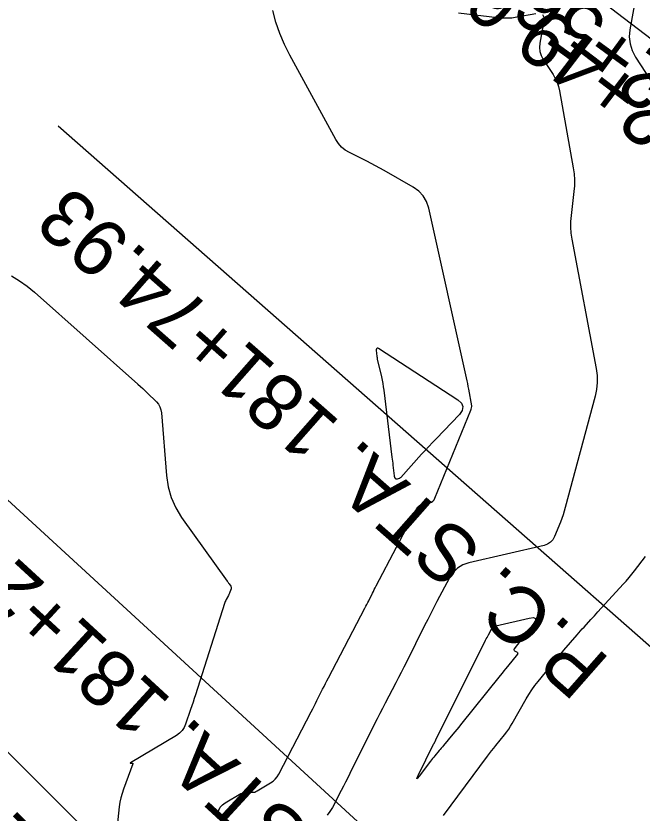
# Model space of a CAD drawing. Extents: x 658976 to 668721, y 639543 to 647196.
# Drawn here: x 662151.7 to 662239.7, y 643211.5 to 643323.6 of the extents above; entities that cross this region are included whole.
import ezdxf

# ---------------------------------------------------------------- set-up
doc = ezdxf.new("R2010")
doc.units = 0
for name, color, linetype in [('Ex_Major Contours', 7, 'Continuous'), ('Ex_Minor Contours', 7, 'Continuous'), ('R_Ramp 15 Degree_Min Ls', 7, 'Continuous'), ('R_Ramp 20 Degree Des Ls Annot', 7, 'Continuous'), ('R_Ramp 20 Degree Existing Ramp', 7, 'Continuous')]:
    doc.layers.add(name, color=color, linetype=linetype)

msp = doc.modelspace()

# ---------------------------------------------------------------- linework, layer by layer
at = {"layer": 'Ex_Major Contours'}
msp.add_lwpolyline([(662239.01, 643327.42), (662238, 643321.69), (662237.91, 643320.67), (662238.02, 643319.68), (662238.31, 643318.74), (662238.79, 643317.83), (662251.88, 643297.74)], dxfattribs=at)
msp.add_lwpolyline([(662210.43, 643221.19), (662210.46, 643221.25), (662210.48, 643221.3), (662210.51, 643221.35), (662210.62, 643221.56), (662210.65, 643221.62), (662210.68, 643221.67), (662210.7, 643221.72), (662210.73, 643221.78), (662217.72, 643235.78), (662217.81, 643235.98), (662217.91, 643236.17), (662218.01, 643236.37), (662218.11, 643236.56), (662218.52, 643237.33), (662218.63, 643237.51), (662218.78, 643237.65), (662218.95, 643237.75), (662219.15, 643237.82), (662223.85, 643238.9), (662224.44, 643238.98), (662224.73, 643238.86), (662224.72, 643238.55), (662224.4, 643238.04), (662221.73, 643234.56), (662221.68, 643234.49), (662221.68, 643234.42), (662221.71, 643234.36), (662221.78, 643234.3), (662222.13, 643234.1), (662222.2, 643234.04), (662222.23, 643233.98), (662222.22, 643233.91), (662222.18, 643233.84), (662220.78, 643232.09), (662220.53, 643231.77), (662220.27, 643231.45), (662220.02, 643231.14), (662219.76, 643230.82), (662214.2, 643223.87), (662213.93, 643223.54), (662213.66, 643223.21), (662213.39, 643222.88), (662213.12, 643222.55), (662211.78, 643220.97), (662211.63, 643220.79), (662211.47, 643220.61), (662211.32, 643220.42), (662211.17, 643220.24), (662210.56, 643219.5), (662210.41, 643219.32), (662210.26, 643219.13), (662210.12, 643218.95), (662209.97, 643218.76), (662208.39, 643216.66), (662208.15, 643216.36), (662208.04, 643216.28), (662208.07, 643216.41), (662208.23, 643216.76), (662210.4, 643221.14)], close=True, dxfattribs=at)
at = {"layer": 'Ex_Minor Contours'}
for points in [[(662180.05, 643211.41), (662180.18, 643211.87), (662180.39, 643212.27), (662180.69, 643212.61), (662181.08, 643212.89), (662183.3, 643214.19), (662183.48, 643214.28), (662183.66, 643214.34), (662183.85, 643214.38), (662184.05, 643214.39), (662184.85, 643214.38), (662185.05, 643214.39), (662185.24, 643214.42), (662185.42, 643214.49), (662185.6, 643214.58), (662187.47, 643215.72), (662187.82, 643215.96), (662188.13, 643216.25), (662188.4, 643216.57), (662188.62, 643216.94), (662193.2, 643225.72), (662193.4, 643226.11), (662193.6, 643226.51), (662193.8, 643226.9), (662194, 643227.3), (662194.79, 643228.89), (662194.99, 643229.29), (662195.19, 643229.69), (662195.4, 643230.08), (662195.6, 643230.48), (662200.74, 643240.3), (662200.88, 643240.56), (662201.01, 643240.82), (662201.15, 643241.08), (662201.28, 643241.34), (662201.8, 643242.39), (662201.93, 643242.65), (662202.06, 643242.91), (662202.2, 643243.17), (662202.33, 643243.43), (662208.05, 643254.31), (662208.19, 643254.52), (662208.36, 643254.69), (662208.57, 643254.82), (662208.82, 643254.9), (662209.86, 643255.14), (662210.1, 643255.22), (662210.3, 643255.36), (662210.46, 643255.53), (662210.58, 643255.76), (662215.63, 643268.14), (662215.65, 643268.18), (662215.66, 643268.21), (662215.67, 643268.25), (662215.68, 643268.29), (662215.78, 643268.66), (662215.79, 643268.69), (662215.79, 643268.72), (662215.79, 643268.74), (662215.78, 643268.77), (662215.35, 643271.11), (662215.27, 643271.5), (662215.19, 643271.9), (662215.11, 643272.3), (662215.02, 643272.69), (662209.72, 643296.57), (662209.41, 643297.5), (662208.95, 643298.3), (662208.32, 643298.98), (662207.52, 643299.55), (662203.46, 643301.86), (662202.86, 643302.2), (662202.25, 643302.53), (662201.64, 643302.86), (662201.02, 643303.17), (662198.55, 643304.41), (662197.97, 643304.76), (662197.46, 643305.18), (662197.02, 643305.68), (662196.65, 643306.25), (662190.19, 643318.1), (662189.42, 643319.61), (662188.77, 643321.17), (662188.22, 643322.76), (662187.77, 643324.39)], [(662225.73, 643323.81), (662225.9, 643323.44), (662225.88, 643322.87), (662225.34, 643319.8), (662225.29, 643319.19), (662225.35, 643318.6), (662225.53, 643318.04), (662225.81, 643317.5), (662227.19, 643315.38), (662227.51, 643314.84), (662227.77, 643314.27), (662227.97, 643313.69), (662228.11, 643313.08), (662230.04, 643302.23), (662230.16, 643301.4), (662230.21, 643300.57), (662230.21, 643299.73), (662230.13, 643298.9), (662229.73, 643295.56), (662229.66, 643294.72), (662229.65, 643293.89), (662229.71, 643293.06), (662229.83, 643292.23), (662233.25, 643274), (662233.38, 643273.02), (662233.4, 643272.05), (662233.31, 643271.08), (662233.11, 643270.12), (662228.92, 643254.47), (662228.77, 643253.94), (662228.61, 643253.42), (662228.43, 643252.91), (662228.23, 643252.4), (662227.4, 643250.38), (662227.16, 643249.92), (662226.83, 643249.56), (662226.42, 643249.29), (662225.93, 643249.12), (662215.35, 643246.68), (662214.49, 643246.38), (662213.75, 643245.94), (662213.13, 643245.33), (662212.63, 643244.57), (662210.87, 643241.22), (662210.43, 643240.38), (662209.99, 643239.54), (662209.57, 643238.7), (662209.14, 643237.85), (662206.57, 643232.7), (662206.21, 643231.97), (662205.84, 643231.25), (662205.47, 643230.52), (662205.09, 643229.8), (662203.58, 643226.91), (662203.2, 643226.19), (662202.83, 643225.46), (662202.46, 643224.74), (662202.1, 643224.01), (662198.63, 643217.03), (662198.33, 643216.43), (662198.03, 643215.83), (662197.72, 643215.23), (662197.41, 643214.63), (662196.17, 643212.25), (662195.82, 643211.68), (662195.41, 643211.18)], [(662213.9, 643324.06), (662219.4, 643323.4), (662220.07, 643323.34), (662220.75, 643323.34), (662221.42, 643323.38), (662222.09, 643323.48), (662224.78, 643323.97)], [(662151.04, 643287.07), (662152.17, 643286.37), (662153.25, 643285.59), (662154.27, 643284.74), (662168.83, 643271.8), (662169.17, 643271.5), (662169.49, 643271.2), (662169.82, 643270.89), (662170.14, 643270.58), (662171.42, 643269.32), (662171.7, 643268.98), (662171.92, 643268.62), (662172.06, 643268.22), (662172.13, 643267.79), (662172.83, 643258.96), (662173.06, 643257.38), (662173.49, 643255.87), (662174.13, 643254.43), (662174.97, 643253.07), (662181.39, 643244.09), (662181.45, 643244), (662181.51, 643243.91), (662181.57, 643243.82), (662181.64, 643243.73), (662181.88, 643243.37), (662181.93, 643243.28), (662181.95, 643243.19), (662181.95, 643243.09), (662181.93, 643242.99), (662181.75, 643242.52), (662181.71, 643242.41), (662181.66, 643242.3), (662181.61, 643242.2), (662181.56, 643242.09), (662181.24, 643241.49), (662181.17, 643241.36), (662181.1, 643241.22), (662181.05, 643241.08), (662181, 643240.93), (662176.91, 643228.1), (662176.75, 643227.58), (662176.58, 643227.06), (662176.4, 643226.55), (662176.23, 643226.03), (662175.53, 643223.98), (662175.31, 643223.49), (662175.03, 643223.07), (662174.67, 643222.7), (662174.24, 643222.39), (662167.77, 643218.54), (662167.73, 643218.51), (662167.72, 643218.49), (662167.74, 643218.48), (662167.78, 643218.48), (662168.02, 643218.5), (662168.07, 643218.49), (662168.1, 643218.48), (662168.11, 643218.44), (662168.1, 643218.39), (662166.79, 643214.84), (662166.59, 643214.23), (662166.42, 643213.6), (662166.29, 643212.97), (662166.2, 643212.33), (662164.91, 643200.3)], [(662211.79, 643211.14), (662217.98, 643219.46), (662218.27, 643219.85), (662218.56, 643220.23), (662218.86, 643220.61), (662219.16, 643220.99), (662220.38, 643222.49), (662220.68, 643222.87), (662220.96, 643223.26), (662221.22, 643223.67), (662221.47, 643224.08), (662223.42, 643227.52), (662223.8, 643228.16), (662224.21, 643228.78), (662224.64, 643229.39), (662225.1, 643229.98), (662227.16, 643232.51), (662227.54, 643232.98), (662227.93, 643233.45), (662228.32, 643233.91), (662228.71, 643234.37), (662230.6, 643236.56), (662230.83, 643236.84), (662231.07, 643237.11), (662231.31, 643237.38), (662231.56, 643237.64), (662232.53, 643238.7), (662232.78, 643238.97), (662233.02, 643239.23), (662233.26, 643239.5), (662233.51, 643239.76), (662237.06, 643243.65), (662237.48, 643244.11), (662237.89, 643244.59), (662238.28, 643245.07), (662238.67, 643245.56), (662240.21, 643247.54)]]:
    msp.add_lwpolyline(points, dxfattribs=at)
msp.add_lwpolyline([(662204.94, 643258.73), (662204.91, 643258.78), (662204.89, 643258.83), (662204.88, 643258.89), (662204.72, 643260.42), (662204.69, 643260.7), (662204.66, 643260.97), (662204.62, 643261.25), (662204.59, 643261.52), (662203.44, 643270.96), (662203.37, 643271.44), (662203.3, 643271.91), (662203.21, 643272.39), (662203.11, 643272.86), (662202.53, 643275.34), (662202.5, 643275.51), (662202.47, 643275.68), (662202.45, 643275.85), (662202.43, 643276.02), (662202.39, 643276.71), (662202.4, 643276.84), (662202.45, 643276.92), (662202.53, 643276.92), (662202.66, 643276.86), (662213.79, 643269.61), (662214.31, 643269.15), (662214.53, 643268.65), (662214.43, 643268.11), (662214.02, 643267.54), (662210.76, 643264.14), (662210.24, 643263.6), (662209.73, 643263.05), (662209.21, 643262.5), (662208.71, 643261.94), (662205.77, 643258.68), (662205.72, 643258.63), (662205.67, 643258.59), (662205.61, 643258.56), (662205.55, 643258.54), (662205.29, 643258.44), (662205.24, 643258.43), (662205.19, 643258.44), (662205.15, 643258.46), (662205.11, 643258.5), (662204.97, 643258.68)], close=True, dxfattribs=at)
at = {"layer": 'R_Ramp 15 Degree_Min Ls'}
for points in [[(662366.83, 643224.34), (662287.34, 643285.01), (662207.85, 643345.68)], [(662256.07, 643114.04), (662185.51, 643184.9), (662114.95, 643255.76)]]:
    msp.add_lwpolyline(points, dxfattribs=at)
at = {"layer": 'R_Ramp 20 Degree Des Ls Annot'}
msp.add_lwpolyline([(662307.75, 643176.01), (662157.6, 643308.12)], dxfattribs=at)
at = {"layer": 'R_Ramp 20 Degree Existing Ramp'}
msp.add_lwpolyline([(662282, 643134.55), (662208.4, 643202.24), (662134.79, 643269.93)], dxfattribs=at)

# ---------------------------------------------------------------- texts
at = {"layer": 'R_Ramp 15 Degree_Min Ls'}
for s, rotation, p in [('P.I. STA. 182+49.60', 142.6476, (662291.26, 643275.73)), ('P.C. STA. 180+93.29', 134.88, (662191.34, 643171.96))]:
    msp.add_text(s, height=8, rotation=rotation, dxfattribs=at).set_placement(p)
at = {"layer": 'R_Ramp 20 Degree Des Ls Annot'}
for s, rotation, p in [('P.I. STA. 182+92.94', 144.5352, (662307.61, 643314.1)), ('P.C. STA. 181+74.93', 138.6554, (662235.42, 643232.99))]:
    msp.add_text(s, height=8, rotation=rotation, dxfattribs=at).set_placement(p)
at = {"layer": 'R_Ramp 20 Degree Existing Ramp'}
for s, rotation, p in [('P.I. STA. 182+56.21', 143.9072, (662291.72, 643282.01)), ('P.I. STA. 182+56.21', 143.9072, (662291.72, 643282.01)), ('P.C. STA. 181+25.49', 137.3993, (662210.99, 643193.07))]:
    msp.add_text(s, height=8, rotation=rotation, dxfattribs=at).set_placement(p)

doc.saveas('drawing.dxf')
